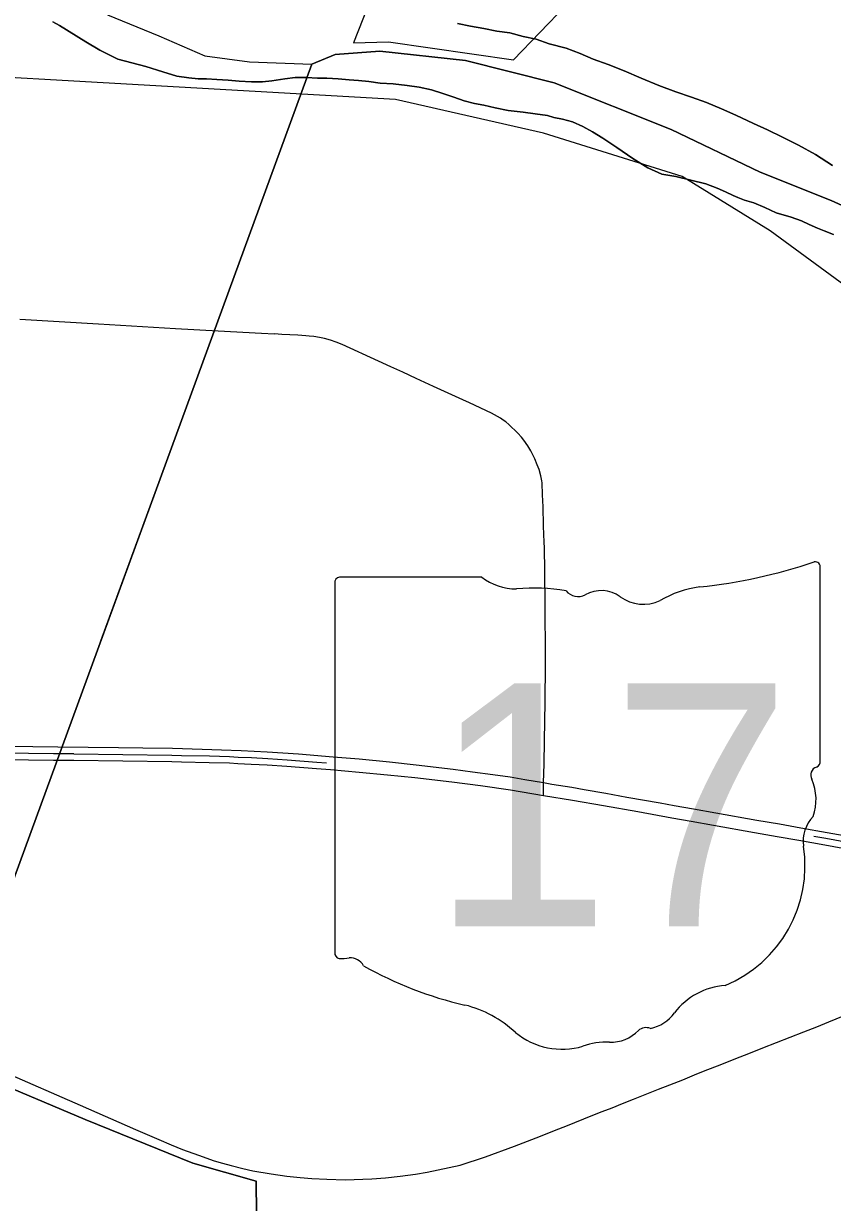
# Model space of a CAD drawing. Extents: x -59 to 82, y -3 to 49.
# Drawn here: x 5.365 to 6.023, y 17.413 to 18.372 of the extents above; entities that cross this region are included whole.
import ezdxf

# ---------------------------------------------------------------- set-up
doc = ezdxf.new("R2010")
doc.units = 0
for name, color, linetype in [('GM_X_City_Street', 7, 'Continuous'), ('GM_X_Corporation', 7, 'Continuous'), ('GM_X_Major_River', 7, 'Continuous'), ('GM_X_Rail_Line', 7, 'Continuous'), ('GM_X_State_Route', 7, 'Continuous'), ('GM_X_State_Shield', 7, 'Continuous'), ('SH_Data', 7, 'Continuous')]:
    doc.layers.add(name, color=color, linetype=linetype)

msp = doc.modelspace()

# ---------------------------------------------------------------- linework, layer by layer
at = {"layer": 'GM_X_City_Street'}
for points in [[(5.36151, 18.13171), (5.42547, 18.12784), (5.48837, 18.12402), (5.52303, 18.12213), (5.55843, 18.1202), (5.56897, 18.11965)], [(5.78815, 17.74404), (5.78816, 17.75447), (5.78864, 17.76965), (5.78879, 17.78879), (5.78927, 17.82002), (5.7897, 17.85067), (5.78945, 17.90542), (5.78919, 17.92075), (5.78905, 17.92732), (5.78876, 17.94512), (5.78854, 17.95066), (5.78825, 17.95629), (5.78801, 17.96386), (5.78772, 17.97884), (5.78753, 17.98374), (5.78735, 17.98871), (5.78709, 17.99843), (5.7869, 17.99864), (5.78676, 18.00018), (5.78596, 18.00432), (5.78457, 18.00923), (5.78301, 18.01329), (5.78105, 18.01794), (5.77885, 18.0224), (5.77766, 18.02459), (5.77524, 18.02863), (5.77403, 18.03044), (5.77276, 18.03222), (5.77008, 18.03565), (5.76716, 18.03889), (5.76478, 18.04132), (5.76234, 18.04368), (5.75984, 18.04596), (5.75744, 18.04803), (5.75531, 18.04948), (5.75297, 18.05102), (5.75058, 18.05249), (5.74816, 18.05392), (5.74582, 18.05522), (5.72779, 18.06372), (5.72222, 18.06605), (5.69848, 18.07691), (5.68434, 18.08342), (5.67341, 18.0885), (5.6636, 18.09285), (5.65357, 18.09766), (5.62408, 18.11115), (5.61923, 18.11313), (5.61449, 18.11469), (5.60978, 18.11593), (5.6057, 18.11674), (5.60111, 18.11756), (5.59726, 18.11798), (5.59438, 18.11813), (5.58793, 18.11863), (5.57483, 18.11929), (5.56897, 18.11965)], [(5.56617, 17.43608), (5.57912, 17.43406), (5.58977, 17.43297), (5.59933, 17.43236), (5.61145, 17.43179), (5.62654, 17.43125), (5.64833, 17.43209), (5.65939, 17.43278), (5.6713, 17.43409), (5.68386, 17.43584), (5.6933, 17.43748), (5.72008, 17.44316), (5.74089, 17.44995), (5.76432, 17.45852), (5.78569, 17.46676), (5.79688, 17.47141), (5.8076, 17.47537), (5.82677, 17.48318), (5.83586, 17.48671), (5.84407, 17.48992), (5.85252, 17.49337), (5.86137, 17.49682), (5.8735, 17.50162), (5.88179, 17.50507), (5.89087, 17.50859), (5.90142, 17.51248), (5.91114, 17.51653), (5.91975, 17.52006), (5.93194, 17.5247), (5.94056, 17.52831), (5.94824, 17.53123), (5.9552, 17.534), (5.96663, 17.53858), (5.98892, 17.54734), (6.00011, 17.55176), (6.0106, 17.55581), (6.02054, 17.55978), (6.03236, 17.56459)], [(5.3155, 17.53337), (5.3485, 17.5191), (5.41062, 17.4921), (5.45581, 17.47224), (5.47465, 17.46413), (5.48489, 17.45966), (5.49413, 17.45595), (5.50694, 17.45123), (5.51984, 17.44663), (5.52666, 17.44465), (5.53363, 17.44289), (5.54312, 17.44043), (5.55118, 17.43864), (5.56617, 17.43608)]]:
    msp.add_lwpolyline(points, dxfattribs=at)
at = {"layer": 'GM_X_Corporation'}
for points in [[(5.67657, 18.46617), (5.63331, 18.35656), (5.6618, 18.35742), (5.76365, 18.3428), (5.80649, 18.38717)], [(5.43298, 18.37936), (5.47487, 18.36233), (5.5122, 18.34602), (5.54865, 18.34108), (5.59948, 18.33933), (5.30207, 17.52782), (5.41482, 17.4804), (5.50241, 17.44486), (5.55413, 17.4302), (5.56207, 16.6394), (4.46455, 16.59861), (3.87177, 16.58051), (3.86116, 17.13197), (3.28888, 17.11299)], [(6.06651, 18.20827), (6.02231, 18.22832), (5.96442, 18.25126), (5.89201, 18.2862), (5.7968, 18.32395), (5.72456, 18.34218), (5.65472, 18.34979), (5.61836, 18.34713), (5.59948, 18.33933), (5.42733, 17.8696)], [(5.41847, 17.84544), (5.30207, 17.52782), (5.41482, 17.4804), (5.50241, 17.44486), (5.55413, 17.4302), (5.56207, 16.6394), (4.46455, 16.59861), (4.48166, 15.66311), (4.50903, 14.1), (8.04522, 14.1)]]:
    msp.add_lwpolyline(points, dxfattribs=at)
at = {"layer": 'GM_X_Major_River'}
for points in [[(5.38847, 18.37383), (5.39382, 18.37086), (5.41527, 18.35744), (5.42675, 18.35073), (5.44128, 18.34331), (5.46414, 18.3375), (5.47787, 18.33311), (5.48931, 18.32945), (5.4992, 18.32805), (5.5068, 18.32738), (5.51364, 18.32746), (5.522, 18.3268), (5.53112, 18.32615), (5.54024, 18.3255), (5.55012, 18.32486), (5.55923, 18.32497), (5.56682, 18.32582), (5.57742, 18.32747), (5.58577, 18.32833), (5.59488, 18.32844), (5.604, 18.32779), (5.61159, 18.32788), (5.62071, 18.32723), (5.62983, 18.32658), (5.63744, 18.32592), (5.6458, 18.32526), (5.65493, 18.32385), (5.66557, 18.32322), (5.67698, 18.32183), (5.68687, 18.32043), (5.69677, 18.31827), (5.70593, 18.31534), (5.71508, 18.31241), (5.72347, 18.30947), (5.73185, 18.3073), (5.73946, 18.30586)], [(5.73946, 18.30586), (5.73185, 18.3073), (5.72347, 18.30947), (5.71508, 18.31241), (5.70593, 18.31534), (5.69677, 18.31827), (5.68687, 18.32043), (5.67698, 18.32183), (5.66557, 18.32322), (5.65493, 18.32385), (5.6458, 18.32526), (5.63744, 18.32592), (5.62983, 18.32658), (5.62071, 18.32723), (5.61159, 18.32788), (5.604, 18.32779), (5.59488, 18.32844), (5.58577, 18.32833), (5.57742, 18.32747), (5.56682, 18.32582), (5.55923, 18.32497), (5.55012, 18.32486), (5.54024, 18.3255), (5.53112, 18.32615), (5.522, 18.3268), (5.51364, 18.32746), (5.5068, 18.32738), (5.4992, 18.32805), (5.48931, 18.32945), (5.47787, 18.33311), (5.46414, 18.3375), (5.44128, 18.34331), (5.42675, 18.35073), (5.41527, 18.35744), (5.39382, 18.37086), (5.38847, 18.37383)], [(6.02338, 18.25685), (6.00959, 18.26581), (5.99582, 18.27324), (5.98282, 18.27992), (5.97059, 18.28586), (5.95913, 18.29103), (5.94461, 18.2977), (5.93314, 18.30289), (5.92093, 18.30806), (5.90872, 18.31247), (5.89574, 18.31687), (5.882, 18.32203), (5.86749, 18.32794), (5.85375, 18.33385), (5.84077, 18.33901), (5.82856, 18.34342), (5.81786, 18.34786), (5.80641, 18.35228), (5.79269, 18.35591), (5.78202, 18.35959), (5.77135, 18.36173), (5.76068, 18.36465), (5.75003, 18.36604), (5.73937, 18.36819), (5.72871, 18.37034), (5.71805, 18.37249)], [(5.71805, 18.37249), (5.72871, 18.37034), (5.73937, 18.36819), (5.75003, 18.36604), (5.76068, 18.36465), (5.77135, 18.36173), (5.78202, 18.35959), (5.79269, 18.35591), (5.80641, 18.35228), (5.81786, 18.34786), (5.82856, 18.34342), (5.84077, 18.33901), (5.85375, 18.33385), (5.86749, 18.32794), (5.882, 18.32203), (5.89574, 18.31687), (5.90872, 18.31247), (5.92093, 18.30806), (5.93314, 18.30289), (5.94461, 18.2977), (5.95913, 18.29103), (5.97059, 18.28586), (5.98282, 18.27992), (5.99582, 18.27324), (6.00959, 18.26581), (6.02338, 18.25685)], [(5.73946, 18.30586), (5.74861, 18.3037), (5.75927, 18.30155), (5.77144, 18.30017), (5.78133, 18.29877), (5.79122, 18.29737), (5.79655, 18.29592), (5.80341, 18.29448), (5.81179, 18.2923), (5.82019, 18.2886), (5.82785, 18.28413), (5.83627, 18.27891), (5.84777, 18.27145), (5.8608, 18.26248), (5.87305, 18.25503), (5.88451, 18.24985), (5.89593, 18.24771), (5.92031, 18.24193), (5.92947, 18.23823), (5.93635, 18.23528), (5.94247, 18.23231), (5.94628, 18.23084), (5.95163, 18.22862), (5.95925, 18.22644), (5.96841, 18.22274), (5.97759, 18.2183), (5.98979, 18.21464), (5.99818, 18.2117), (6.0043, 18.20874), (6.01117, 18.20578), (6.01652, 18.20356), (6.02415, 18.20061)], [(6.02415, 18.20061), (6.01652, 18.20356), (6.01117, 18.20578), (6.0043, 18.20874), (5.99818, 18.2117), (5.98979, 18.21464), (5.97759, 18.2183), (5.96841, 18.22274), (5.95925, 18.22644), (5.95163, 18.22862), (5.94628, 18.23084), (5.94247, 18.23231), (5.93635, 18.23528), (5.92947, 18.23823), (5.92031, 18.24193), (5.89593, 18.24771), (5.88451, 18.24985), (5.87305, 18.25503), (5.8608, 18.26248), (5.84777, 18.27145), (5.83627, 18.27891), (5.82785, 18.28413), (5.82019, 18.2886), (5.81179, 18.2923), (5.80341, 18.29448), (5.79655, 18.29592), (5.79122, 18.29737), (5.78133, 18.29877), (5.77144, 18.30017), (5.75927, 18.30155), (5.74861, 18.3037), (5.73946, 18.30586)]]:
    msp.add_lwpolyline(points, dxfattribs=at)
at = {"layer": 'GM_X_Rail_Line'}
msp.add_lwpolyline([(6.67884, 17.60147), (6.65025, 17.62613), (6.36301, 17.87526), (6.05808, 18.14107), (5.97261, 18.20367), (5.90088, 18.24794), (5.78795, 18.28305), (5.66738, 18.31053), (5.07676, 18.34411), (4.93177, 18.35938), (4.83715, 18.38228)], dxfattribs=at)
at = {"layer": 'GM_X_State_Route'}
for points in [[(5.33145, 17.78458), (5.39252, 17.7837), (5.44178, 17.78316), (5.46167, 17.78294), (5.48584, 17.78259)], [(5.48584, 17.78259), (5.51006, 17.78176), (5.5258, 17.78128), (5.54172, 17.78066), (5.56302, 17.77962), (5.58858, 17.77782), (5.6166, 17.77556), (5.6378, 17.77384), (5.66269, 17.77148), (5.6843, 17.76894), (5.71458, 17.7654), (5.73024, 17.76339), (5.74668, 17.76121), (5.76091, 17.75915), (5.77282, 17.75713), (5.78816, 17.75447), (5.79496, 17.75331), (5.81116, 17.75081), (5.82119, 17.74896), (5.83873, 17.74599), (5.85603, 17.74271), (5.88318, 17.73798), (5.89445, 17.73601), (5.91013, 17.73314), (5.92839, 17.72992), (5.96171, 17.72407), (5.98025, 17.72086), (5.99771, 17.71764), (6.01896, 17.71393), (6.07285, 17.70452)], [(4.81152, 17.77818), (4.81548, 17.77814), (4.85881, 17.77766), (4.91916, 17.77732), (4.97549, 17.77701), (5.02081, 17.77677), (5.0489, 17.77664), (5.08231, 17.77609), (5.12776, 17.77554), (5.16115, 17.7751), (5.23311, 17.77459), (5.2673, 17.77414), (5.30708, 17.77363), (5.34814, 17.77319), (5.38899, 17.77276), (5.4055, 17.77273)], [(5.4055, 17.77273), (5.48533, 17.77168), (5.49315, 17.77144), (5.51581, 17.77096), (5.53218, 17.77054), (5.53903, 17.77006), (5.54993, 17.76959), (5.5631, 17.76886), (5.57894, 17.76785), (5.60308, 17.76602), (5.61446, 17.76515), (5.63794, 17.76312), (5.66109, 17.76088), (5.68319, 17.75874), (5.71332, 17.75521), (5.73677, 17.75206), (5.76124, 17.74858), (5.78815, 17.74404), (5.81166, 17.74024), (5.83691, 17.73589), (5.8648, 17.73113), (5.89264, 17.72591), (5.90832, 17.72304), (5.92663, 17.71981), (5.95994, 17.71397), (5.97844, 17.71075), (5.9959, 17.70754), (6.01717, 17.70381), (6.03909, 17.69986)]]:
    msp.add_lwpolyline(points, dxfattribs=at)
at = {"layer": 'GM_X_State_Shield'}
for p, q in [((6.01351, 17.77221), (6.01351, 17.92924)), ((5.61801, 17.91664), (5.61801, 17.61646)), ((5.73772, 17.9218), (5.6219, 17.9218)), ((6.01347, 17.77225), (6.01351, 17.77221))]:
    msp.add_line(p, q, dxfattribs=at)
for centre, radius, start, end in [((5.87262, 18.33105), 0.41942, 275.84447, 288.90645), ((6.00912, 17.92989), 0.0044, 351.86209, 97.738), ((5.62254, 17.91728), 0.00458, 98.1301, 188.1301), ((5.76531, 17.95665), 0.04444, 231.61951, 271.11188), ((5.78004, 17.75328), 0.15954, 80.48669, 94.98827), ((5.81626, 17.91883), 0.01282, 219.79206, 297.10237), ((5.83508, 17.88414), 0.02666, 54.46668, 119.14113), ((5.86949, 17.93173), 0.03207, 233.85621, 294.82819), ((5.92612, 17.83012), 0.08438, 97.34618, 120.76885), ((6.00881, 17.77161), 0.00471, 289.60381, 7.73413), ((6.01249, 17.76069), 0.00681, 107.94398, 210.33697), ((5.96914, 17.74084), 0.0409, 340.03296, 23.64957), ((6.02928, 17.7065), 0.02976, 136.8065, 186.92959), ((5.89612, 17.68652), 0.10491, 292.30889, 8.98584), ((5.62258, 17.6158), 0.00462, 171.95839, 258.30661), ((5.62328, 17.64651), 0.03528, 267.33899, 280.60386), ((5.6305, 17.59914), 0.01272, 29.74838, 93.27175), ((5.79109, 17.86884), 0.30288, 240.41292, 257.1985), ((5.94035, 17.53218), 0.05746, 94.40312, 142.57675), ((5.70079, 17.4816), 0.09477, 47.18416, 75.83597), ((5.86756, 17.58737), 0.03389, 282.87319, 323.27711), ((5.80328, 17.59765), 0.06013, 230.70037, 286.29184), ((5.84242, 17.57517), 0.03204, 268.77702, 315.54927), ((5.8714, 17.5461), 0.00902, 65.75173, 132.64842), ((5.83803, 17.49387), 0.04941, 85.69512, 111.20995)]:
    msp.add_arc(centre, radius, start, end, dxfattribs=at)
at = {"layer": 'SH_Data'}
msp.add_line((5.74024, 17.75685), (5.74023, 17.75685), dxfattribs=at)
for points in [[(5.43298, 18.37936), (5.47487, 18.36233), (5.5122, 18.34602), (5.54865, 18.34108), (5.59948, 18.33933), (5.30207, 17.52782), (5.41482, 17.4804), (5.50241, 17.44486), (5.55413, 17.4302), (5.56207, 16.6394), (4.46455, 16.59861), (3.87177, 16.58051), (3.86116, 17.13197), (3.28888, 17.11299)], [(5.56207, 16.6394), (5.55413, 17.4302), (5.50241, 17.44486), (5.41482, 17.4804), (5.30207, 17.52782), (5.59948, 18.33933), (5.61836, 18.34713), (5.65472, 18.34979), (5.72456, 18.34218), (5.7968, 18.32395), (5.89201, 18.2862), (5.96442, 18.25126), (6.02231, 18.22832), (6.06651, 18.20827)], [(5.4055, 17.77798), (5.38902, 17.77801), (5.3482, 17.77844), (5.30714, 17.77888), (5.26737, 17.77939), (5.23317, 17.77983), (5.1612, 17.78034), (5.12782, 17.78079), (5.08238, 17.78134), (5.04896, 17.78188), (5.02083, 17.78202), (4.97552, 17.78226), (4.91919, 17.78257), (4.85886, 17.7829), (4.81158, 17.78343)], [(5.40556, 17.77797), (5.48544, 17.77692), (5.49328, 17.77668), (5.51594, 17.77619), (5.53243, 17.77577), (5.53932, 17.77529), (5.55019, 17.77482), (5.56341, 17.77409), (5.57931, 17.77308), (5.60348, 17.77125), (5.61121, 17.77066)], [(6.40714, 17.64444), (6.40247, 17.64471), (6.36853, 17.64833), (6.36679, 17.64851), (6.36451, 17.64879), (6.36203, 17.64914), (6.34776, 17.65131), (6.30525, 17.65818), (6.26184, 17.66535), (6.2223, 17.67286), (6.17216, 17.6819), (6.16203, 17.68369), (6.132, 17.689), (6.11147, 17.69248), (6.06498, 17.70045), (6.05903, 17.70142), (6.04005, 17.70501), (6.01809, 17.70897), (6.00831, 17.71068)]]:
    msp.add_lwpolyline(points, dxfattribs=at)

# ---------------------------------------------------------------- texts
at = {"layer": 'GM_X_State_Shield'}
msp.add_text('17', height=0.197754, dxfattribs=at).set_placement((5.69596, 17.63763))

doc.saveas('drawing.dxf')
